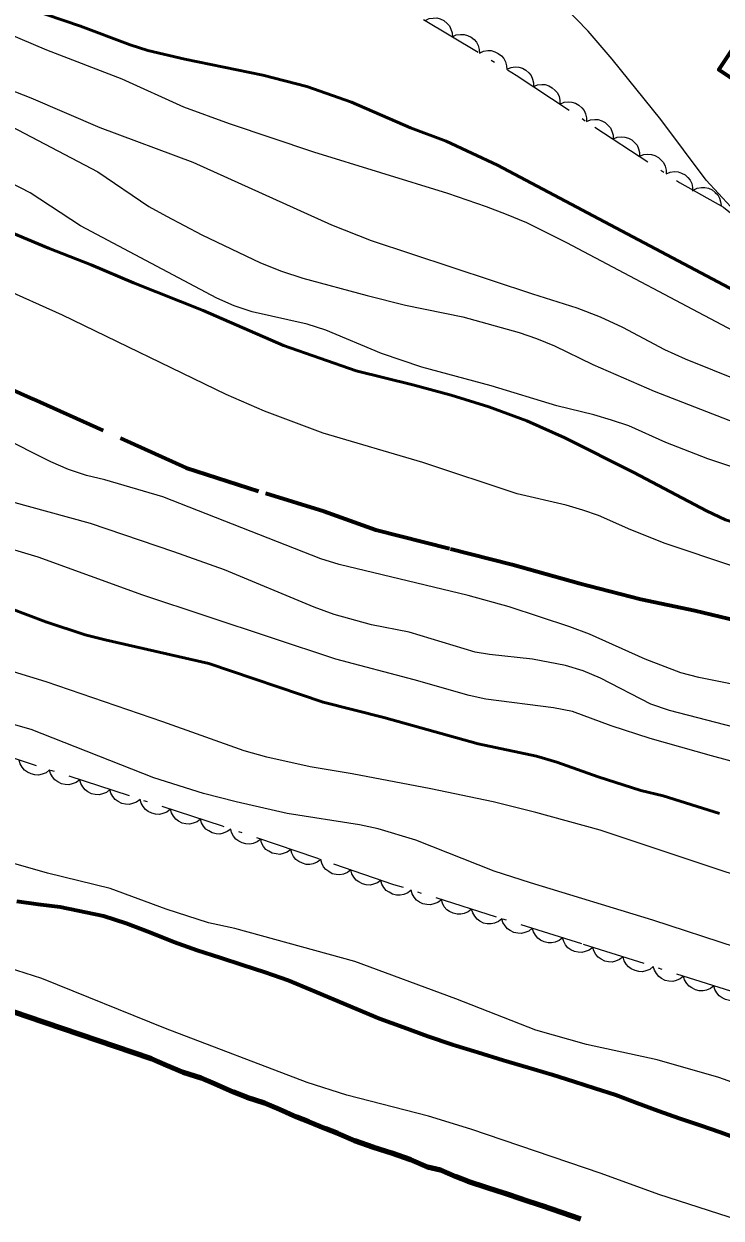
# Model space of a CAD drawing. Extents: x 356765 to 358572, y 5103174 to 5104650.
# Drawn here: x 357258.8 to 357291.7, y 5103633.2 to 5103689.6 of the extents above; entities that cross this region are included whole.
import ezdxf

# ---------------------------------------------------------------- set-up
doc = ezdxf.new("R2010")
doc.units = 0
doc.header["$LTSCALE"] = 0.6
doc.linetypes.add('DOT_DASHED', pattern=[7.7, 5, -1.2, 0.3, -1.2])
doc.linetypes.add('LONG_DASHED', pattern=[7.5, 6, -1.5])
for name, color, linetype, lineweight in [('1', 7, 'Continuous', 53), ('2', 7, 'Continuous', 13), ('22', 7, 'Continuous', 35), ('31', 7, 'Continuous', 70), ('4', 7, 'Continuous', 90), ('44', 7, 'Continuous', 25)]:
    doc.layers.add(name, color=color, linetype=linetype, lineweight=lineweight)

msp = doc.modelspace()

# ---------------------------------------------------------------- linework, layer by layer
at = {"layer": '1'}
for points in [[(357296.87, 5103674.59), (357281.15, 5103682.92), (357278.72, 5103684.05), (357277.04, 5103684.69), (357274.24, 5103685.9), (357272.13, 5103686.63), (357270.06, 5103687.18), (357266.37, 5103687.93), (357264.63, 5103688.34), (357263.79, 5103688.61), (357261.45, 5103689.49), (357258.99, 5103690.32)], [(357293.49, 5103665.7), (357291.91, 5103666.17), (357291.01, 5103666.59), (357287.58, 5103668.41), (357284.32, 5103670.04), (357282.53, 5103670.84), (357280.73, 5103671.51), (357278.96, 5103672.05), (357277.15, 5103672.55), (357274.47, 5103673.21), (357271.03, 5103674.4), (357267.24, 5103676.05), (357263.94, 5103677.36), (357261.95, 5103678.22), (357259.93, 5103679), (357257.98, 5103679.82)], [(357291.63, 5103652.3), (357288.97, 5103653.12), (357287.91, 5103653.38), (357285.89, 5103654.03), (357283.95, 5103654.72), (357282.98, 5103655), (357280.23, 5103655.59), (357275.77, 5103656.83), (357272.9, 5103657.55), (357267.51, 5103659.38), (357262.61, 5103660.49), (357261.67, 5103660.74), (357259.8, 5103661.34), (357253.12, 5103663.86)]]:
    msp.add_lwpolyline(points, dxfattribs=at)
at = {"layer": '2'}
for points in [[(357308.29, 5103672.01), (357304.97, 5103671.73), (357303.58, 5103671.69), (357301.33, 5103671.88), (357300.5, 5103672.03), (357299.65, 5103672.26), (357297.84, 5103672.88), (357295.97, 5103673.58), (357292.28, 5103675.09), (357284.42, 5103679.25), (357282.53, 5103680.19), (357281.56, 5103680.59), (357280.63, 5103680.96), (357278.8, 5103681.58), (357272.47, 5103683.54), (357268.48, 5103684.88), (357266.32, 5103685.66), (357263.42, 5103686.99), (357259.86, 5103688.36), (357253.76, 5103690.95)], [(357292.17, 5103680.96), (357291, 5103682.21), (357288.85, 5103685.08), (357286.56, 5103687.93), (357285.42, 5103689.25), (357284.28, 5103690.43)], [(357293.9, 5103672.19), (357290.03, 5103673.75), (357289.05, 5103674.2), (357287.06, 5103675.25), (357286.01, 5103675.74), (357284.9, 5103676.17), (357282.81, 5103676.82), (357275.19, 5103679.34), (357273.32, 5103680.08), (357266.77, 5103683.04), (357262.38, 5103684.69), (357259.11, 5103686.08), (357256.64, 5103687.04)], [(357255.95, 5103685.92), (357262.26, 5103682.61), (357264.68, 5103680.97), (357265.5, 5103680.51), (357267.18, 5103679.63), (357269.95, 5103678.3), (357270.94, 5103677.92), (357271.95, 5103677.59), (357274.99, 5103676.76), (357276.8, 5103676.3), (357279.51, 5103675.76), (357282.17, 5103675.01), (357282.99, 5103674.74), (357283.83, 5103674.38), (357285.64, 5103673.51), (357288.55, 5103672.24), (357292.36, 5103670.76)], [(357295.29, 5103667.63), (357291.07, 5103669.04), (357289.09, 5103669.82), (357287.34, 5103670.61), (357286.53, 5103670.88), (357285.69, 5103671.13), (357283.94, 5103671.55), (357280.85, 5103672.5), (357277.56, 5103673.38), (357275.67, 5103674.03), (357273.04, 5103675.12), (357272.15, 5103675.41), (357269.55, 5103675.99), (357268.7, 5103676.28), (357267.88, 5103676.63), (357261.44, 5103680.05), (357259.06, 5103681.61), (357256.71, 5103682.82)], [(357325.55, 5103652.76), (357323.31, 5103653.72), (357315.96, 5103656.63), (357306.62, 5103660.05), (357305.47, 5103660.41), (357302.31, 5103661.2), (357297.92, 5103662.57), (357293.92, 5103663.51), (357292.3, 5103663.96), (357289.07, 5103665.05), (357287.44, 5103665.69), (357285.92, 5103666.37), (357285.17, 5103666.63), (357284.38, 5103666.86), (357282.07, 5103667.4), (357277.62, 5103668.88), (357272.91, 5103670.26), (357270.13, 5103671.3), (357268.32, 5103672.09), (357260.59, 5103675.83), (357257.65, 5103677.15)], [(357292.47, 5103658.36), (357290.66, 5103658.72), (357289.81, 5103658.94), (357288.11, 5103659.59), (357285.49, 5103660.76), (357284.56, 5103661.11), (357281.69, 5103662.05), (357279.76, 5103662.59), (357273.67, 5103664.05), (357272.8, 5103664.33), (357265.34, 5103667.26), (357262.6, 5103668.05), (357261.72, 5103668.26), (357260.88, 5103668.55), (357260.04, 5103668.91), (357257.62, 5103670.12)], [(357294.98, 5103655.68), (357289.26, 5103657.16), (357288.39, 5103657.46), (357286, 5103658.69), (357285.19, 5103659.04), (357284.35, 5103659.29), (357282.79, 5103659.59), (357280.76, 5103659.8), (357280.08, 5103659.92), (357276.97, 5103660.86), (357275.19, 5103661.21), (357273.42, 5103661.7), (357272.48, 5103662.04), (357268.24, 5103663.8), (357265.86, 5103664.66), (357261.91, 5103665.99), (357256.21, 5103667.55)], [(357324.17, 5103642.36), (357323.31, 5103642.71), (357312.94, 5103646.76), (357308.1, 5103648.71), (357307.01, 5103649.2), (357302.97, 5103651.23), (357301.87, 5103651.71), (357299.64, 5103652.55), (357294.33, 5103654.19), (357291.25, 5103655.01), (357288.36, 5103655.84), (357286.51, 5103656.44), (357284.69, 5103657.11), (357283.78, 5103657.29), (357280.59, 5103657.7), (357279.81, 5103657.86), (357277.21, 5103658.61), (357273.5, 5103659.59), (357264.39, 5103662.61), (357259.44, 5103664.4), (357257.34, 5103665.03)], [(357327.14, 5103635.73), (357323.74, 5103636.68), (357322.78, 5103637.01), (357313.02, 5103640.83), (357309.83, 5103642.29), (357305.54, 5103644.01), (357303.27, 5103644.97), (357300.01, 5103646.51), (357297.9, 5103647.58), (357296.92, 5103648.03), (357295.94, 5103648.38), (357294.93, 5103648.7), (357291.99, 5103649.5), (357285.99, 5103651.51), (357282.96, 5103652.34), (357280.93, 5103652.84), (357277.99, 5103653.46), (357274.27, 5103654.17), (357272.3, 5103654.49), (357270.24, 5103654.95), (357269.18, 5103655.26), (357265.33, 5103656.63), (357259.83, 5103658.51), (357255.95, 5103659.7)], [(357325.75, 5103633.68), (357322.83, 5103634.55), (357318.71, 5103636.03), (357312.75, 5103637.97), (357308.56, 5103639.54), (357303.57, 5103641.32), (357301.6, 5103642.11), (357298.76, 5103643.38), (357295.63, 5103644.59), (357294.55, 5103645.09), (357292.43, 5103645.96), (357288.48, 5103647.26), (357282.7, 5103649.01), (357280.99, 5103649.57), (357277.28, 5103651.03), (357275.51, 5103651.57), (357274.62, 5103651.76), (357271.2, 5103652.3), (357268.8, 5103652.84), (357267.25, 5103653.24), (357264.91, 5103653.98), (357259.12, 5103656.26), (357256.33, 5103657.05)], [(357324.1, 5103628.76), (357322.5, 5103629.24), (357319.18, 5103630.46), (357312.96, 5103632.38), (357307.66, 5103633.93), (357305.66, 5103634.63), (357304.67, 5103635.05), (357298.01, 5103637.58), (357295.73, 5103638.34), (357291.6, 5103639.82), (357288.69, 5103640.65), (357285.34, 5103641.38), (357282.95, 5103642.05), (357279.18, 5103643.54), (357274.4, 5103645.3), (357268.73, 5103646.86), (357267.49, 5103647.13), (357265.49, 5103647.78), (357262.85, 5103648.75), (357259.88, 5103649.47), (357256.74, 5103650.37)], [(357325.16, 5103622.5), (357322.52, 5103623.09), (357318.39, 5103623.87), (357316.63, 5103624.34), (357307.79, 5103627.72), (357305.95, 5103628.5), (357304.14, 5103629.2), (357302.41, 5103629.76), (357298.68, 5103631.09), (357288.76, 5103634.29), (357286.04, 5103635.28), (357279.88, 5103637.38), (357277.89, 5103637.99), (357274.03, 5103638.99), (357272.15, 5103639.59), (357265.46, 5103642.13), (357259.61, 5103644.5), (357257.65, 5103645.13)]]:
    msp.add_lwpolyline(points, dxfattribs=at)
at = {"layer": '22', "linetype": 'LONG_DASHED', "lineweight": 70}
for points in [[(357255.92, 5103673.32), (357259.23, 5103671.86), (357266.43, 5103668.63), (357270.18, 5103667.42), (357272.94, 5103666.57), (357275.39, 5103665.69), (357278.92, 5103664.8), (357281.84, 5103664.05), (357284.99, 5103663.17), (357287.91, 5103662.42), (357290.46, 5103661.88), (357293.23, 5103661.22), (357296.18, 5103660.35), (357298.34, 5103659.64), (357301.33, 5103658.66), (357306.76, 5103656.8), (357316.2, 5103653.5), (357319, 5103652.53), (357321.53, 5103651.6), (357323.95, 5103650.84)], [(357262.53, 5103647.45), (357260.48, 5103647.87), (357259.45, 5103648), (357258.44, 5103648.13)], [(357292.62, 5103636.88), (357291.67, 5103637.22), (357290.71, 5103637.55), (357289.73, 5103637.88), (357288.74, 5103638.23), (357287.72, 5103638.61), (357286.73, 5103638.98), (357285.74, 5103639.3), (357284.76, 5103639.62), (357283.72, 5103639.94), (357282.61, 5103640.28), (357281.43, 5103640.63), (357280.22, 5103641), (357279.01, 5103641.37), (357277.85, 5103641.76), (357276.7, 5103642.18), (357275.57, 5103642.59), (357274.48, 5103643.05), (357273.4, 5103643.5), (357272.31, 5103643.96), (357271.25, 5103644.4), (357270.17, 5103644.78), (357269.1, 5103645.13), (357268.04, 5103645.47), (357266.96, 5103645.82), (357265.85, 5103646.21), (357264.72, 5103646.67), (357263.6, 5103647.09), (357262.53, 5103647.45)]]:
    msp.add_lwpolyline(points, dxfattribs=at)
at = {"layer": '31'}
msp.add_lwpolyline([(357303.13, 5103704.64), (357303.37, 5103705.05), (357303.9, 5103705.85), (357304.56, 5103706.83), (357313.63, 5103700.78), (357300.67, 5103681.36), (357291.6, 5103687.42), (357293.54, 5103690.32)], dxfattribs=at)
at = {"layer": '4'}
for points in [[(357257.98, 5103643.04), (357258.89, 5103642.72), (357264.78, 5103640.72), (357265.5, 5103640.41), (357266.3, 5103640.07), (357267.14, 5103639.8), (357267.78, 5103639.54), (357268.65, 5103639.15), (357269.3, 5103638.89), (357270.13, 5103638.62), (357270.85, 5103638.32), (357271.65, 5103637.97), (357272.22, 5103637.75), (357273.01, 5103637.41), (357273.58, 5103637.19), (357274.38, 5103636.84), (357275.29, 5103636.53), (357276.13, 5103636.26)], [(357276.13, 5103636.26), (357277.04, 5103635.95), (357277.84, 5103635.6), (357278.45, 5103635.46), (357279.17, 5103635.15), (357279.74, 5103634.93), (357280.65, 5103634.62), (357281.49, 5103634.35), (357282.33, 5103634.08), (357283.24, 5103633.77), (357284.15, 5103633.46), (357285.06, 5103633.15)]]:
    msp.add_lwpolyline(points, dxfattribs=at)
at = {"layer": '44', "linetype": 'DOT_DASHED'}
for points in [[(357277.65, 5103689.8), (357282.03, 5103687.17), (357285.74, 5103684.72), (357289.74, 5103682.1), (357291.82, 5103680.94), (357293.29, 5103679.73), (357299.01, 5103676.35), (357302.16, 5103674.99), (357303.59, 5103674.77), (357305.15, 5103675.45), (357306.88, 5103676.81), (357309.46, 5103680.03), (357311.18, 5103682.76), (357313.31, 5103686.23), (357315.57, 5103689.23), (357318.03, 5103691.55)], [(357324.22, 5103638.82), (357317.67, 5103639.93), (357314.23, 5103640.48), (357310.1, 5103640.83), (357306.41, 5103640.92), (357303.51, 5103641.37), (357299.54, 5103642.02), (357295.74, 5103642.96), (357292.47, 5103643.8), (357285.12, 5103646.14), (357281.1, 5103647.4), (357276.25, 5103648.93), (357272.61, 5103650.18), (357268.15, 5103651.69), (357257.16, 5103655.27)]]:
    msp.add_lwpolyline(points, dxfattribs=at)
at = {"layer": '44'}
for points in [[(357277.72, 5103689.76), (357277.91, 5103689.85), (357278.11, 5103689.87), (357278.28, 5103689.88), (357278.44, 5103689.83), (357278.61, 5103689.75), (357278.76, 5103689.62), (357278.87, 5103689.5), (357278.94, 5103689.34), (357279, 5103689.17), (357279.01, 5103688.99)], [(357279.01, 5103688.99), (357279.19, 5103689.07), (357279.4, 5103689.1), (357279.56, 5103689.1), (357279.73, 5103689.05), (357279.9, 5103688.97), (357280.04, 5103688.85), (357280.15, 5103688.73), (357280.23, 5103688.57), (357280.28, 5103688.39), (357280.29, 5103688.21)], [(357280.29, 5103688.21), (357280.48, 5103688.3), (357280.68, 5103688.33), (357280.85, 5103688.33), (357281.02, 5103688.28), (357281.18, 5103688.2), (357281.33, 5103688.08), (357281.44, 5103687.96), (357281.52, 5103687.8), (357281.57, 5103687.62), (357281.58, 5103687.44)], [(357281.59, 5103687.46), (357281.78, 5103687.54), (357281.98, 5103687.56), (357282.15, 5103687.55), (357282.32, 5103687.5), (357282.48, 5103687.41), (357282.62, 5103687.28), (357282.73, 5103687.16), (357282.79, 5103686.99), (357282.84, 5103686.81), (357282.84, 5103686.63)], [(357282.84, 5103686.63), (357283.03, 5103686.71), (357283.24, 5103686.73), (357283.4, 5103686.73), (357283.57, 5103686.67), (357283.73, 5103686.58), (357283.87, 5103686.45), (357283.98, 5103686.33), (357284.05, 5103686.17), (357284.09, 5103685.99), (357284.09, 5103685.81)], [(357284.09, 5103685.81), (357284.29, 5103685.89), (357284.49, 5103685.91), (357284.65, 5103685.9), (357284.82, 5103685.85), (357284.98, 5103685.76), (357285.12, 5103685.63), (357285.23, 5103685.5), (357285.3, 5103685.34), (357285.34, 5103685.16), (357285.34, 5103684.98)], [(357285.34, 5103684.98), (357285.54, 5103685.06), (357285.74, 5103685.08), (357285.9, 5103685.08), (357286.07, 5103685.02), (357286.23, 5103684.93), (357286.37, 5103684.8), (357286.48, 5103684.68), (357286.55, 5103684.52), (357286.6, 5103684.34), (357286.6, 5103684.16)], [(357286.6, 5103684.16), (357286.79, 5103684.24), (357286.99, 5103684.26), (357287.16, 5103684.25), (357287.33, 5103684.2), (357287.49, 5103684.11), (357287.63, 5103683.98), (357287.74, 5103683.86), (357287.81, 5103683.7), (357287.85, 5103683.52), (357287.85, 5103683.34)], [(357287.85, 5103683.34), (357288.05, 5103683.42), (357288.25, 5103683.44), (357288.41, 5103683.43), (357288.58, 5103683.38), (357288.74, 5103683.29), (357288.88, 5103683.16), (357288.99, 5103683.04), (357289.06, 5103682.87), (357289.11, 5103682.69), (357289.11, 5103682.51)], [(357289.11, 5103682.51), (357289.3, 5103682.59), (357289.5, 5103682.62), (357289.67, 5103682.61), (357289.83, 5103682.55), (357290, 5103682.47), (357290.14, 5103682.34), (357290.25, 5103682.21), (357290.32, 5103682.05), (357290.36, 5103681.87), (357290.36, 5103681.69)], [(357290.39, 5103681.74), (357290.58, 5103681.83), (357290.78, 5103681.87), (357290.94, 5103681.87), (357291.11, 5103681.83), (357291.28, 5103681.75), (357291.43, 5103681.63), (357291.55, 5103681.52), (357291.63, 5103681.36), (357291.68, 5103681.19), (357291.7, 5103681.01)], [(357259.98, 5103654.35), (357259.82, 5103654.22), (357259.63, 5103654.15), (357259.46, 5103654.11), (357259.29, 5103654.12), (357259.11, 5103654.16), (357258.94, 5103654.25), (357258.8, 5103654.34), (357258.69, 5103654.48), (357258.6, 5103654.64), (357258.55, 5103654.82)], [(357261.41, 5103653.89), (357261.24, 5103653.76), (357261.05, 5103653.69), (357260.89, 5103653.65), (357260.72, 5103653.66), (357260.54, 5103653.7), (357260.37, 5103653.79), (357260.23, 5103653.88), (357260.12, 5103654.02), (357260.03, 5103654.18), (357259.98, 5103654.35)], [(357262.83, 5103653.42), (357262.67, 5103653.29), (357262.48, 5103653.22), (357262.32, 5103653.18), (357262.14, 5103653.19), (357261.96, 5103653.23), (357261.79, 5103653.32), (357261.66, 5103653.41), (357261.55, 5103653.55), (357261.46, 5103653.71), (357261.41, 5103653.89)], [(357264.26, 5103652.96), (357264.09, 5103652.83), (357263.9, 5103652.76), (357263.74, 5103652.72), (357263.57, 5103652.73), (357263.39, 5103652.77), (357263.22, 5103652.86), (357263.08, 5103652.95), (357262.97, 5103653.09), (357262.88, 5103653.25), (357262.83, 5103653.42)], [(357265.69, 5103652.49), (357265.52, 5103652.36), (357265.33, 5103652.29), (357265.17, 5103652.25), (357264.99, 5103652.26), (357264.81, 5103652.31), (357264.64, 5103652.39), (357264.51, 5103652.48), (357264.4, 5103652.62), (357264.31, 5103652.78), (357264.26, 5103652.96)], [(357267.11, 5103652.03), (357266.95, 5103651.9), (357266.76, 5103651.83), (357266.6, 5103651.79), (357266.42, 5103651.8), (357266.24, 5103651.84), (357266.07, 5103651.93), (357265.94, 5103652.02), (357265.83, 5103652.16), (357265.74, 5103652.32), (357265.69, 5103652.49)], [(357268.54, 5103651.56), (357268.37, 5103651.44), (357268.18, 5103651.36), (357268.02, 5103651.32), (357267.85, 5103651.33), (357267.67, 5103651.38), (357267.5, 5103651.47), (357267.36, 5103651.56), (357267.25, 5103651.69), (357267.16, 5103651.86), (357267.11, 5103652.03)], [(357269.96, 5103651.08), (357269.79, 5103650.95), (357269.6, 5103650.88), (357269.44, 5103650.85), (357269.26, 5103650.86), (357269.08, 5103650.9), (357268.92, 5103650.99), (357268.78, 5103651.08), (357268.67, 5103651.22), (357268.58, 5103651.39), (357268.54, 5103651.56)], [(357271.38, 5103650.6), (357271.21, 5103650.47), (357271.02, 5103650.4), (357270.86, 5103650.36), (357270.68, 5103650.38), (357270.5, 5103650.42), (357270.34, 5103650.51), (357270.2, 5103650.6), (357270.09, 5103650.74), (357270, 5103650.9), (357269.96, 5103651.08)], [(357272.8, 5103650.12), (357272.63, 5103649.99), (357272.44, 5103649.92), (357272.28, 5103649.88), (357272.11, 5103649.89), (357271.93, 5103649.94), (357271.76, 5103650.03), (357271.62, 5103650.12), (357271.51, 5103650.26), (357271.43, 5103650.42), (357271.38, 5103650.6)], [(357274.22, 5103649.63), (357274.05, 5103649.5), (357273.86, 5103649.43), (357273.7, 5103649.4), (357273.52, 5103649.41), (357273.34, 5103649.45), (357273.17, 5103649.55), (357273.04, 5103649.64), (357272.93, 5103649.78), (357272.85, 5103649.94), (357272.8, 5103650.12)], [(357275.64, 5103649.14), (357275.47, 5103649.02), (357275.28, 5103648.95), (357275.12, 5103648.91), (357274.94, 5103648.92), (357274.76, 5103648.97), (357274.59, 5103649.06), (357274.46, 5103649.15), (357274.35, 5103649.29), (357274.26, 5103649.45), (357274.22, 5103649.63)], [(357277.06, 5103648.67), (357276.9, 5103648.54), (357276.71, 5103648.47), (357276.55, 5103648.43), (357276.37, 5103648.44), (357276.19, 5103648.48), (357276.02, 5103648.57), (357275.88, 5103648.66), (357275.77, 5103648.79), (357275.68, 5103648.95), (357275.63, 5103649.13)], [(357278.49, 5103648.22), (357278.33, 5103648.09), (357278.14, 5103648.02), (357277.98, 5103647.98), (357277.8, 5103647.99), (357277.62, 5103648.03), (357277.45, 5103648.11), (357277.32, 5103648.2), (357277.2, 5103648.34), (357277.11, 5103648.5), (357277.06, 5103648.67)], [(357279.92, 5103647.77), (357279.76, 5103647.64), (357279.57, 5103647.57), (357279.41, 5103647.53), (357279.23, 5103647.54), (357279.05, 5103647.58), (357278.88, 5103647.66), (357278.75, 5103647.75), (357278.63, 5103647.89), (357278.54, 5103648.05), (357278.49, 5103648.22)], [(357281.35, 5103647.32), (357281.19, 5103647.19), (357281, 5103647.12), (357280.84, 5103647.08), (357280.66, 5103647.08), (357280.48, 5103647.12), (357280.31, 5103647.21), (357280.18, 5103647.3), (357280.07, 5103647.44), (357279.97, 5103647.6), (357279.92, 5103647.77)], [(357282.78, 5103646.87), (357282.62, 5103646.74), (357282.43, 5103646.67), (357282.27, 5103646.63), (357282.1, 5103646.64), (357281.92, 5103646.67), (357281.74, 5103646.76), (357281.61, 5103646.85), (357281.5, 5103646.99), (357281.4, 5103647.15), (357281.35, 5103647.32)], [(357284.22, 5103646.42), (357284.05, 5103646.29), (357283.86, 5103646.22), (357283.7, 5103646.18), (357283.53, 5103646.19), (357283.35, 5103646.23), (357283.18, 5103646.31), (357283.04, 5103646.4), (357282.93, 5103646.54), (357282.84, 5103646.7), (357282.78, 5103646.87)], [(357285.65, 5103645.97), (357285.48, 5103645.84), (357285.29, 5103645.77), (357285.13, 5103645.73), (357284.96, 5103645.74), (357284.78, 5103645.78), (357284.61, 5103645.86), (357284.47, 5103645.95), (357284.36, 5103646.09), (357284.27, 5103646.25), (357284.22, 5103646.42)], [(357287.08, 5103645.52), (357286.91, 5103645.39), (357286.72, 5103645.31), (357286.56, 5103645.27), (357286.39, 5103645.28), (357286.21, 5103645.32), (357286.04, 5103645.41), (357285.9, 5103645.5), (357285.79, 5103645.64), (357285.7, 5103645.8), (357285.65, 5103645.97)], [(357288.5, 5103645.06), (357288.34, 5103644.93), (357288.15, 5103644.86), (357287.99, 5103644.82), (357287.82, 5103644.83), (357287.64, 5103644.87), (357287.46, 5103644.96), (357287.33, 5103645.05), (357287.22, 5103645.18), (357287.13, 5103645.34), (357287.08, 5103645.52)], [(357289.93, 5103644.61), (357289.77, 5103644.48), (357289.58, 5103644.4), (357289.42, 5103644.36), (357289.24, 5103644.37), (357289.06, 5103644.41), (357288.89, 5103644.5), (357288.76, 5103644.59), (357288.65, 5103644.73), (357288.56, 5103644.89), (357288.5, 5103645.06)], [(357291.36, 5103644.15), (357291.2, 5103644.02), (357291.01, 5103643.95), (357290.85, 5103643.91), (357290.67, 5103643.92), (357290.49, 5103643.96), (357290.32, 5103644.05), (357290.19, 5103644.14), (357290.08, 5103644.27), (357289.98, 5103644.43), (357289.93, 5103644.61)], [(357292.79, 5103643.7), (357292.63, 5103643.57), (357292.44, 5103643.49), (357292.28, 5103643.45), (357292.1, 5103643.46), (357291.92, 5103643.5), (357291.75, 5103643.59), (357291.62, 5103643.68), (357291.51, 5103643.82), (357291.41, 5103643.98), (357291.36, 5103644.15)]]:
    msp.add_lwpolyline(points, dxfattribs=at)

doc.saveas('drawing.dxf')
